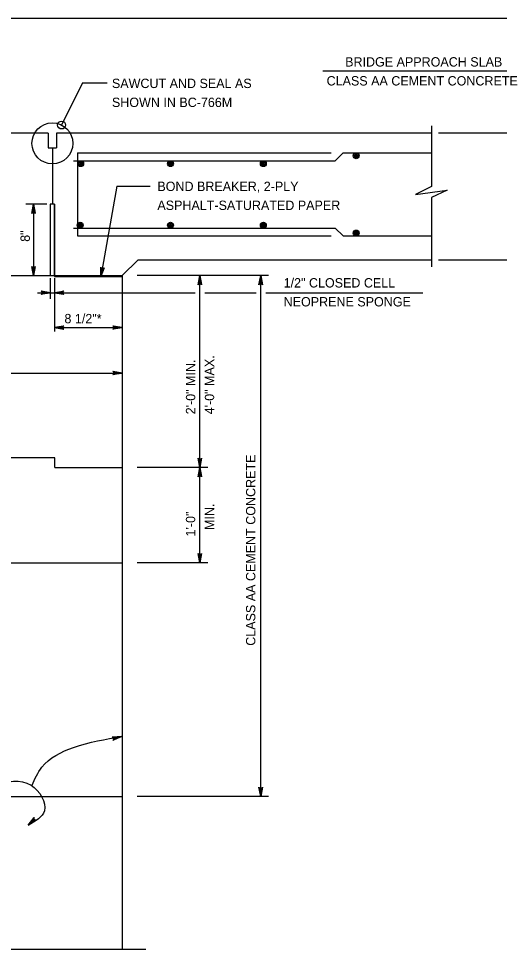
# Model space of a CAD drawing. Extents: x 636530 to 644067, y 294168 to 299122.
# Drawn here: x 641113.5 to 641267.6, y 295043.1 to 295341.5 of the extents above; entities that cross this region are included whole.
import ezdxf

# ---------------------------------------------------------------- set-up
doc = ezdxf.new("R2010")
doc.units = 0
doc.layers.add('1', color=7, linetype='Continuous')

msp = doc.modelspace()

# ---------------------------------------------------------------- linework, layer by layer
at = {"layer": '1'}
for p, q in [((641514.78, 295341.48), (640728.78, 295341.48)), ((641211.01, 295324.75), (641290.19, 295324.75)), ((641133.99, 295320.9), (641127.26, 295307.37)), ((641133.99, 295320.9), (641141.86, 295320.9)), ((641245.88, 295307.08), (641245.88, 295287.68)), ((641086.45, 295304.82), (641122.98, 295304.82)), ((641122.98, 295304.81), (641122.98, 295300.01)), ((641125.68, 295304.82), (641245.88, 295304.82)), ((641125.68, 295304.81), (641125.68, 295300.01)), ((641248.09, 295304.82), (641290.86, 295304.82)), ((641122.98, 295300.01), (641125.68, 295300.01)), ((641124.34, 295300.01), (641124.34, 295281.95)), ((641132.42, 295298.47), (641213.7, 295298.47)), ((641132.42, 295298.47), (641132.42, 295271.8)), ((641214.97, 295295.93), (641217.51, 295298.47)), ((641217.51, 295298.47), (641245.88, 295298.47)), ((641131.1, 295295.93), (641214.97, 295295.93)), ((641144.95, 295287.76), (641139.86, 295258.78)), ((641144.95, 295287.76), (641155.66, 295287.76)), ((641245.88, 295284.16), (641245.88, 295261.87)), ((641122.53, 295281.95), (641115.76, 295281.95)), ((641118.28, 295281.95), (641118.28, 295259.09)), ((641123.65, 295281.95), (641123.65, 295259.09)), ((641125.01, 295281.95), (641125.01, 295259.09)), ((641131.1, 295274.34), (641214.97, 295274.34)), ((641214.97, 295274.34), (641217.51, 295271.8)), ((641132.42, 295271.8), (641213.7, 295271.8)), ((641217.51, 295271.8), (641245.88, 295271.8)), ((641146.71, 295259.09), (641151.8, 295264.18)), ((641151.8, 295264.18), (641245.88, 295264.18)), ((641248.09, 295264.18), (641290.86, 295264.18)), ((641078.12, 295259.09), (641123.65, 295259.09)), ((641123.65, 295258.33), (641123.65, 295251.68)), ((641125.01, 295259.09), (641146.71, 295259.09)), ((641125.01, 295259.09), (641125.01, 295258.78)), ((641125.01, 295258.78), (641146.71, 295258.78)), ((641125.01, 295258.33), (641125.01, 295241.19)), ((641146.71, 295259.09), (641146.71, 295043.14)), ((641193.64, 295259.09), (641151.45, 295259.09)), ((641171.61, 295197.57), (641171.61, 295259.09)), ((641191.12, 295092.1), (641191.12, 295259.09)), ((641119.53, 295253.61), (641170.12, 295253.61)), ((641173.19, 295253.61), (641189.66, 295253.61)), ((641192.8, 295253.61), (641243.05, 295253.61)), ((641125.01, 295242.45), (641146.71, 295242.45)), ((641078.12, 295227.88), (641146.7, 295227.88)), ((641125.12, 295200.7), (641099.73, 295200.7)), ((641125.12, 295197.57), (641125.12, 295200.7)), ((641125.12, 295197.57), (641146.71, 295197.57)), ((641174.12, 295197.57), (641151.45, 295197.57)), ((641171.61, 295167.08), (641171.61, 295197.57)), ((640999.36, 295167.08), (641146.71, 295167.08)), ((641174.12, 295167.08), (641151.45, 295167.08)), ((640988, 295092.1), (641146.71, 295092.1)), ((641193.64, 295092.1), (641151.45, 295092.1)), ((641154.25, 295043.14), (641105.63, 295043.14))]:
    msp.add_line(p, q, dxfattribs=at)
for points in [[(641245.88, 295287.68), (641240.69, 295285.14), (641250.84, 295286.52), (641245.88, 295284.16)], [(641118.28, 295281.95), (641118.84, 295278.97), (641118.76, 295279.09), (641118.68, 295279.2), (641118.58, 295279.26), (641118.48, 295279.32), (641118.38, 295279.34), (641118.28, 295279.35), (641118.18, 295279.34), (641118.08, 295279.32), (641117.98, 295279.26), (641117.88, 295279.2), (641117.8, 295279.09), (641117.72, 295278.97), (641118.28, 295281.95), (641117.8, 295279.09), (641117.88, 295279.2), (641118.28, 295281.95), (641117.98, 295279.26), (641118.08, 295279.32), (641118.28, 295281.95), (641118.18, 295279.34), (641118.28, 295279.35), (641118.28, 295281.95), (641118.38, 295279.34), (641118.48, 295279.32), (641118.28, 295281.95), (641118.58, 295279.26), (641118.68, 295279.2), (641118.28, 295281.95), (641118.76, 295279.09)], [(641118.28, 295259.09), (641117.72, 295262.07), (641117.8, 295261.96), (641117.88, 295261.84), (641117.98, 295261.78), (641118.08, 295261.72), (641118.18, 295261.71), (641118.28, 295261.69), (641118.38, 295261.71), (641118.48, 295261.72), (641118.58, 295261.78), (641118.68, 295261.84), (641118.76, 295261.96), (641118.84, 295262.07), (641118.28, 295259.09), (641118.76, 295261.96), (641118.68, 295261.84), (641118.28, 295259.09), (641118.58, 295261.78), (641118.48, 295261.72), (641118.28, 295259.09), (641118.38, 295261.71), (641118.28, 295261.69), (641118.28, 295259.09), (641118.18, 295261.71), (641118.08, 295261.72), (641118.28, 295259.09), (641117.98, 295261.78), (641117.88, 295261.84), (641118.28, 295259.09), (641117.8, 295261.96)], [(641139.86, 295258.78), (641139.83, 295261.82), (641139.95, 295261.56), (641140.12, 295261.41), (641140.31, 295261.34), (641140.52, 295261.34), (641140.73, 295261.43), (641140.93, 295261.62), (641139.86, 295258.78), (641140.73, 295261.43), (641140.52, 295261.34), (641139.86, 295258.78), (641140.31, 295261.34), (641140.12, 295261.41), (641139.86, 295258.78), (641139.95, 295261.56)], [(641171.61, 295259.09), (641172.16, 295256.11), (641172.08, 295256.22), (641172.01, 295256.34), (641171.91, 295256.39), (641171.81, 295256.45), (641171.71, 295256.47), (641171.61, 295256.49), (641171.51, 295256.47), (641171.41, 295256.45), (641171.31, 295256.39), (641171.21, 295256.34), (641171.13, 295256.22), (641171.05, 295256.11), (641171.61, 295259.09), (641171.13, 295256.22), (641171.21, 295256.34), (641171.61, 295259.09), (641171.31, 295256.39), (641171.41, 295256.45), (641171.61, 295259.09), (641171.51, 295256.47), (641171.61, 295256.49), (641171.61, 295259.09), (641171.71, 295256.47), (641171.81, 295256.45), (641171.61, 295259.09), (641171.91, 295256.39), (641172.01, 295256.34), (641171.61, 295259.09), (641172.08, 295256.22)], [(641191.12, 295259.09), (641191.68, 295256.11), (641191.6, 295256.22), (641191.52, 295256.34), (641191.42, 295256.39), (641191.32, 295256.45), (641191.22, 295256.47), (641191.12, 295256.49), (641191.02, 295256.47), (641190.92, 295256.45), (641190.82, 295256.39), (641190.72, 295256.34), (641190.64, 295256.22), (641190.56, 295256.11), (641191.12, 295259.09), (641190.64, 295256.22), (641190.72, 295256.34), (641191.12, 295259.09), (641190.82, 295256.39), (641190.92, 295256.45), (641191.12, 295259.09), (641191.02, 295256.47), (641191.12, 295256.49), (641191.12, 295259.09), (641191.22, 295256.47), (641191.32, 295256.45), (641191.12, 295259.09), (641191.42, 295256.39), (641191.52, 295256.34), (641191.12, 295259.09), (641191.6, 295256.22)], [(641123.65, 295253.61), (641120.67, 295253.05), (641120.79, 295253.13), (641120.9, 295253.21), (641120.96, 295253.31), (641121.02, 295253.41), (641121.04, 295253.51), (641121.05, 295253.61), (641121.04, 295253.71), (641121.02, 295253.81), (641120.96, 295253.91), (641120.9, 295254.01), (641120.79, 295254.09), (641120.67, 295254.17), (641123.65, 295253.61), (641120.79, 295254.09), (641120.9, 295254.01), (641123.65, 295253.61), (641120.96, 295253.91), (641121.02, 295253.81), (641123.65, 295253.61), (641121.04, 295253.71), (641121.05, 295253.61), (641123.65, 295253.61), (641121.04, 295253.51), (641121.02, 295253.41), (641123.65, 295253.61), (641120.96, 295253.31), (641120.9, 295253.21), (641123.65, 295253.61), (641120.79, 295253.13)], [(641125.01, 295253.61), (641127.99, 295254.17), (641127.87, 295254.09), (641127.76, 295254.01), (641127.7, 295253.91), (641127.64, 295253.81), (641127.62, 295253.71), (641127.61, 295253.61), (641127.62, 295253.51), (641127.64, 295253.41), (641127.7, 295253.31), (641127.76, 295253.21), (641127.87, 295253.13), (641127.99, 295253.05), (641125.01, 295253.61), (641127.87, 295253.13), (641127.76, 295253.21), (641125.01, 295253.61), (641127.7, 295253.31), (641127.64, 295253.41), (641125.01, 295253.61), (641127.62, 295253.51), (641127.61, 295253.61), (641125.01, 295253.61), (641127.62, 295253.71), (641127.64, 295253.81), (641125.01, 295253.61), (641127.7, 295253.91), (641127.76, 295254.01), (641125.01, 295253.61), (641127.87, 295254.09)], [(641125.01, 295242.45), (641127.99, 295243.01), (641127.87, 295242.93), (641127.76, 295242.85), (641127.7, 295242.75), (641127.64, 295242.65), (641127.62, 295242.55), (641127.61, 295242.45), (641127.62, 295242.35), (641127.64, 295242.25), (641127.7, 295242.15), (641127.76, 295242.05), (641127.87, 295241.97), (641127.99, 295241.89), (641125.01, 295242.45), (641127.87, 295241.97), (641127.76, 295242.05), (641125.01, 295242.45), (641127.7, 295242.15), (641127.64, 295242.25), (641125.01, 295242.45), (641127.62, 295242.35), (641127.61, 295242.45), (641125.01, 295242.45), (641127.62, 295242.55), (641127.64, 295242.65), (641125.01, 295242.45), (641127.7, 295242.75), (641127.76, 295242.85), (641125.01, 295242.45), (641127.87, 295242.93)], [(641146.71, 295242.45), (641143.72, 295241.89), (641143.84, 295241.97), (641143.95, 295242.05), (641144.01, 295242.15), (641144.07, 295242.25), (641144.09, 295242.35), (641144.11, 295242.45), (641144.09, 295242.55), (641144.07, 295242.65), (641144.01, 295242.75), (641143.95, 295242.85), (641143.84, 295242.93), (641143.72, 295243.01), (641146.71, 295242.45), (641143.84, 295242.93), (641143.95, 295242.85), (641146.71, 295242.45), (641144.01, 295242.75), (641144.07, 295242.65), (641146.71, 295242.45), (641144.09, 295242.55), (641144.11, 295242.45), (641146.71, 295242.45), (641144.09, 295242.35), (641144.07, 295242.25), (641146.71, 295242.45), (641144.01, 295242.15), (641143.95, 295242.05), (641146.71, 295242.45), (641143.84, 295241.97)], [(641146.7, 295227.88), (641143.71, 295227.32), (641143.83, 295227.4), (641143.94, 295227.48), (641144, 295227.58), (641144.06, 295227.68), (641144.08, 295227.78), (641144.1, 295227.88), (641144.08, 295227.98), (641144.06, 295228.08), (641144, 295228.18), (641143.94, 295228.28), (641143.83, 295228.36), (641143.71, 295228.44), (641146.7, 295227.88), (641143.83, 295228.36), (641143.94, 295228.28), (641146.7, 295227.88), (641144, 295228.18), (641144.06, 295228.08), (641146.7, 295227.88), (641144.08, 295227.98), (641144.1, 295227.88), (641146.7, 295227.88), (641144.08, 295227.78), (641144.06, 295227.68), (641146.7, 295227.88), (641144, 295227.58), (641143.94, 295227.48), (641146.7, 295227.88), (641143.83, 295227.4)], [(641171.61, 295197.57), (641171.05, 295200.55), (641171.13, 295200.44), (641171.21, 295200.32), (641171.31, 295200.26), (641171.41, 295200.21), (641171.51, 295200.19), (641171.61, 295200.17), (641171.71, 295200.19), (641171.81, 295200.21), (641171.91, 295200.26), (641172.01, 295200.32), (641172.08, 295200.44), (641172.16, 295200.55), (641171.61, 295197.57), (641172.08, 295200.44), (641172.01, 295200.32), (641171.61, 295197.57), (641171.91, 295200.26), (641171.81, 295200.21), (641171.61, 295197.57), (641171.71, 295200.19), (641171.61, 295200.17), (641171.61, 295197.57), (641171.51, 295200.19), (641171.41, 295200.21), (641171.61, 295197.57), (641171.31, 295200.26), (641171.21, 295200.32), (641171.61, 295197.57), (641171.13, 295200.44)], [(641171.61, 295197.57), (641172.16, 295194.59), (641172.08, 295194.7), (641172.01, 295194.82), (641171.91, 295194.88), (641171.81, 295194.94), (641171.71, 295194.95), (641171.61, 295194.97), (641171.51, 295194.95), (641171.41, 295194.94), (641171.31, 295194.88), (641171.21, 295194.82), (641171.13, 295194.7), (641171.05, 295194.59), (641171.61, 295197.57), (641171.13, 295194.7), (641171.21, 295194.82), (641171.61, 295197.57), (641171.31, 295194.88), (641171.41, 295194.94), (641171.61, 295197.57), (641171.51, 295194.95), (641171.61, 295194.97), (641171.61, 295197.57), (641171.71, 295194.95), (641171.81, 295194.94), (641171.61, 295197.57), (641171.91, 295194.88), (641172.01, 295194.82), (641171.61, 295197.57), (641172.08, 295194.7)], [(641171.61, 295167.08), (641171.05, 295170.07), (641171.13, 295169.95), (641171.21, 295169.84), (641171.31, 295169.78), (641171.41, 295169.72), (641171.51, 295169.7), (641171.61, 295169.68), (641171.71, 295169.7), (641171.81, 295169.72), (641171.91, 295169.78), (641172.01, 295169.84), (641172.08, 295169.95), (641172.16, 295170.07), (641171.61, 295167.08), (641172.08, 295169.95), (641172.01, 295169.84), (641171.61, 295167.08), (641171.91, 295169.78), (641171.81, 295169.72), (641171.61, 295167.08), (641171.71, 295169.7), (641171.61, 295169.68), (641171.61, 295167.08), (641171.51, 295169.7), (641171.41, 295169.72), (641171.61, 295167.08), (641171.31, 295169.78), (641171.21, 295169.84), (641171.61, 295167.08), (641171.13, 295169.95)], [(641146.49, 295111.33), (641143.71, 295110.12), (641143.8, 295110.22), (641143.9, 295110.33), (641143.93, 295110.44), (641143.97, 295110.55), (641143.96, 295110.65), (641143.96, 295110.75), (641143.92, 295110.85), (641143.88, 295110.94), (641143.8, 295111.02), (641143.72, 295111.11), (641143.59, 295111.16), (641143.46, 295111.21), (641146.49, 295111.33), (641143.59, 295111.16), (641143.72, 295111.11), (641146.49, 295111.33), (641143.8, 295111.02), (641143.88, 295110.94), (641146.49, 295111.33), (641143.92, 295110.85), (641143.96, 295110.75), (641146.49, 295111.33), (641143.96, 295110.65), (641143.97, 295110.55), (641146.49, 295111.33), (641143.93, 295110.44), (641143.9, 295110.33), (641146.49, 295111.33), (641143.8, 295110.22)], [(641191.12, 295092.1), (641190.56, 295095.08), (641190.64, 295094.96), (641190.72, 295094.85), (641190.82, 295094.79), (641190.92, 295094.73), (641191.02, 295094.71), (641191.12, 295094.7), (641191.22, 295094.71), (641191.32, 295094.73), (641191.42, 295094.79), (641191.52, 295094.85), (641191.6, 295094.96), (641191.68, 295095.08), (641191.12, 295092.1), (641191.6, 295094.96), (641191.52, 295094.85), (641191.12, 295092.1), (641191.42, 295094.79), (641191.32, 295094.73), (641191.12, 295092.1), (641191.22, 295094.71), (641191.12, 295094.7), (641191.12, 295092.1), (641191.02, 295094.71), (641190.92, 295094.73), (641191.12, 295092.1), (641190.82, 295094.79), (641190.72, 295094.85), (641191.12, 295092.1), (641190.64, 295094.96)], [(641116.6, 295083), (641118.46, 295085.39), (641118.43, 295085.25), (641118.4, 295085.12), (641118.42, 295085), (641118.44, 295084.89), (641118.49, 295084.8), (641118.55, 295084.72), (641118.63, 295084.65), (641118.71, 295084.59), (641118.82, 295084.56), (641118.93, 295084.52), (641119.07, 295084.54), (641119.2, 295084.55), (641116.6, 295083), (641119.07, 295084.54), (641118.93, 295084.52), (641116.6, 295083), (641118.82, 295084.56), (641118.71, 295084.59), (641116.6, 295083), (641118.63, 295084.65), (641118.55, 295084.72), (641116.6, 295083), (641118.49, 295084.8), (641118.44, 295084.89), (641116.6, 295083), (641118.42, 295085), (641118.4, 295085.12), (641116.6, 295083), (641118.43, 295085.25)]]:
    msp.add_lwpolyline(points, dxfattribs=at)
msp.add_lwpolyline([(641123.65, 295259.09), (641125.01, 295259.09), (641125.01, 295281.95), (641123.65, 295281.95)], close=True, dxfattribs=at)
for centre, radius in [((641124.33, 295301.49), 6.56), ((641127.26, 295307.37), 1.27), ((641221.71, 295297.52), 0.952), ((641221.71, 295297.52), 0.714), ((641221.71, 295297.52), 0.476), ((641133.38, 295294.98), 0.952), ((641133.38, 295294.98), 0.714), ((641133.38, 295294.98), 0.476), ((641133.38, 295294.98), 0.238), ((641162.19, 295294.98), 0.952), ((641162.19, 295294.98), 0.714), ((641162.19, 295294.98), 0.476), ((641162.19, 295294.98), 0.238), ((641191.95, 295294.98), 0.952), ((641191.95, 295294.98), 0.714), ((641191.95, 295294.98), 0.476), ((641191.95, 295294.98), 0.238), ((641221.71, 295297.52), 0.238), ((641133.25, 295275.29), 0.952), ((641133.25, 295275.29), 0.714), ((641133.25, 295275.29), 0.476), ((641133.25, 295275.29), 0.238), ((641162.19, 295275.29), 0.952), ((641162.19, 295275.29), 0.714), ((641162.19, 295275.29), 0.476), ((641162.19, 295275.29), 0.238), ((641191.95, 295275.29), 0.952), ((641191.95, 295275.29), 0.714), ((641191.95, 295275.29), 0.476), ((641191.95, 295275.29), 0.238), ((641221.71, 295272.75), 0.952), ((641221.71, 295272.75), 0.714), ((641221.71, 295272.75), 0.476), ((641221.71, 295272.75), 0.238)]:
    msp.add_circle(centre, radius, dxfattribs=at)
for points in [[(641117.8, 295095.72), (641120.95, 295101.52), (641131.05, 295107.86), (641146.49, 295111.33)], [(641105.69, 295095.74), (641117.51, 295095.74), (641121.75, 295087.55), (641116.6, 295083)]]:
    msp.add_spline(points, degree=3, dxfattribs=at)

# ---------------------------------------------------------------- texts
for s, p in [('BRIDGE APPROACH SLAB', (641218.18, 295326.11)), ('SAWCUT AND SEAL AS', (641143.41, 295319.22)), ('CLASS AA CEMENT CONCRETE', (641212.24, 295320.04)), ('SHOWN IN BC-766M', (641143.41, 295313.14)), ('BOND BREAKER, 2-PLY ', (641157.98, 295286.21)), ('ASPHALT-SATURATED PAPER', (641157.98, 295280.14)), ('1/2" CLOSED CELL', (641198.46, 295255.29)), ('NEOPRENE SPONGE', (641198.46, 295249.22)), ('8 1/2"*', (641128.19, 295243.82))]:
    msp.add_text(s, height=3, dxfattribs=at).set_placement(p)
for s, p in [('8"', (641117.09, 295269.94)), ('4\'-0" MAX.', (641176.19, 295214.64)), ('2\'-0" MIN.', (641170.12, 295214.64)), ('CLASS AA CEMENT CONCRETE', (641189.4, 295140.45)), ('MIN.', (641176.19, 295177.57)), ('1\'-0"', (641170.12, 295175.48))]:
    msp.add_text(s, height=3, rotation=90, dxfattribs=at).set_placement(p)

doc.saveas('drawing.dxf')
